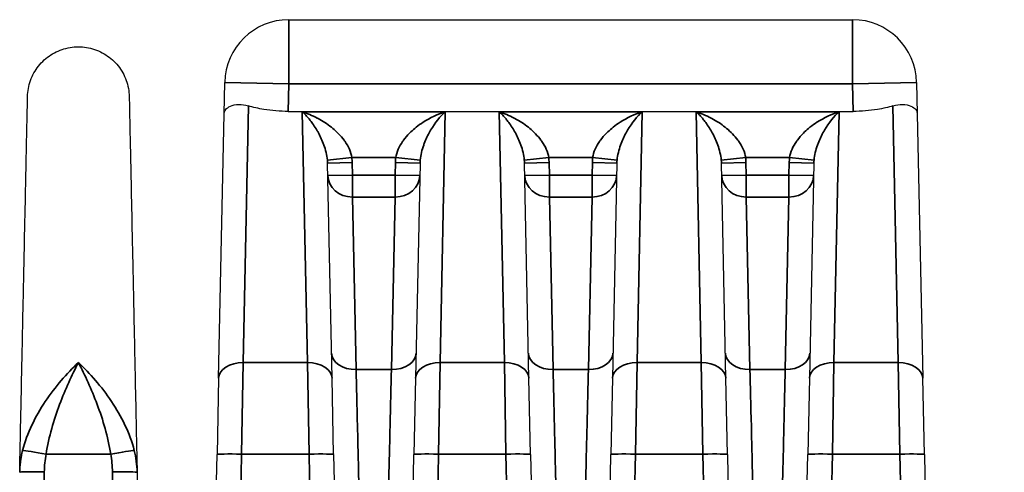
# Model space of a CAD drawing. Header units: millimetres. Extents: x 399 to 6233, y -1870 to 1602.
# Tile 459 of 656: x 5454 to 5474, y -154 to -145. Entities that reach past the tile are written whole.
import ezdxf

# ---------------------------------------------------------------- set-up
doc = ezdxf.new("R2010")
doc.units = ezdxf.units.MM
for name, color, linetype, lineweight in [('AM_5', 3, 'Continuous', 25), ('可見 (ISO)', 7, 'Continuous', 25), ('窄部可見 (ISO)', 7, 'Continuous', 35)]:
    doc.layers.add(name, color=color, linetype=linetype, lineweight=lineweight)
doc.styles.add('尺寸標註', font='romans.shx', dxfattribs={"bigfont": 'CHINESET.SHX'})
doc.dimstyles.new('CNS1$0', dxfattribs={"dimtxt": 2.5, "dimasz": 2.5, "dimexe": 1, "dimexo": 1, "dimgap": 1.5, "dimtad": 1, "dimtoh": 1, "dimdec": 1, "dimdsep": 46, "dimtxsty": '尺寸標註', "dimcen": 0, "dimclrd": 2, "dimclre": 2, "dimclrt": 1, "dimadec": 0, "dimazin": 2, "dimtp": 0.1, "dimtm": 0.1, "dimtfac": 0.71, "dimtdec": 1, "dimtmove": 0, "dimatfit": 0, "dimfxl": 0, "dimlwd": 13, "dimlwe": 13, "dimarcsym": 0})

# ---------------------------------------------------------------- blocks, each defined once
blk = doc.blocks.new('*D362')
at = {"layer": 'AM_5', "color": 2, "lineweight": 13}
for p, q in [((5460.176, -126.247), (5410.83, -126.247)), ((5411.83, -128.747), (5411.83, -269.429)), ((5570.342, -271.929), (5410.83, -271.929))]:
    blk.add_line(p, q, dxfattribs=at)
at = {"layer": 'AM_5', "color": 2, "lineweight": -2}
for points in [[(5411.413, -128.747), (5412.247, -128.747), (5411.83, -126.247)], [(5411.413, -269.429), (5412.247, -269.429), (5411.83, -271.929)]]:
    blk.add_solid(points, dxfattribs=at)
at = {"layer": 'Defpoints', "color": 0, "lineweight": -2}
for p in [(5461.176, -126.247), (5411.83, -271.929), (5571.342, -271.929)]:
    blk.add_point(p, dxfattribs=at)
at = {"layer": 'AM_5', "color": 1, "insert": (5409.08, -199.088), "char_height": 2.5, "attachment_point": 5, "rotation": 90, "style": '尺寸標註'}
blk.add_mtext('145.7', dxfattribs=at)

msp = doc.modelspace()

# ---------------------------------------------------------------- linework, layer by layer
at = {"layer": '可見 (ISO)'}
for p, q in [((5459.865, -144.897), (5471.318, -144.897)), ((5458.551, -146.81), (5458.565, -146.17)), ((5472.618, -146.17), (5472.632, -146.81)), ((5459.853, -146.758), (5471.33, -146.758)), ((5458.439, -152.174), (5458.551, -146.81)), ((5472.632, -146.81), (5472.744, -152.174)), ((5460.495, -147.247), (5460.494, -147.247)), ((5460.909, -147.247), (5460.909, -147.247)), ((5462.274, -147.247), (5462.274, -147.247)), ((5462.689, -147.247), (5462.689, -147.247)), ((5464.495, -147.247), (5464.494, -147.247)), ((5464.909, -147.247), (5464.909, -147.247)), ((5466.274, -147.247), (5466.274, -147.247)), ((5466.689, -147.247), (5466.689, -147.247)), ((5468.495, -147.247), (5468.494, -147.247)), ((5468.909, -147.247), (5468.909, -147.247)), ((5470.274, -147.247), (5470.274, -147.247)), ((5470.689, -147.247), (5470.689, -147.247)), ((5460.744, -152.174), (5460.653, -147.809)), ((5462.531, -147.809), (5462.439, -152.174)), ((5464.744, -152.174), (5464.653, -147.809)), ((5466.531, -147.809), (5466.439, -152.174)), ((5468.744, -152.174), (5468.653, -147.809)), ((5470.531, -147.809), (5470.439, -152.174)), ((5458.439, -152.174), (5458.407, -153.722)), ((5460.776, -153.722), (5460.744, -152.174)), ((5462.439, -152.174), (5462.407, -153.722)), ((5464.776, -153.722), (5464.744, -152.174)), ((5466.439, -152.174), (5466.407, -153.722)), ((5468.776, -153.722), (5468.744, -152.174)), ((5470.439, -152.174), (5470.407, -153.722)), ((5472.776, -153.722), (5472.744, -152.174)), ((5458.288, -159.402), (5458.407, -153.722)), ((5460.776, -153.722), (5460.839, -156.688)), ((5462.345, -156.688), (5462.407, -153.722)), ((5464.776, -153.722), (5464.839, -156.688)), ((5466.345, -156.688), (5466.407, -153.722)), ((5468.776, -153.722), (5468.839, -156.688)), ((5470.345, -156.688), (5470.407, -153.722)), ((5472.776, -153.722), (5472.895, -159.402)), ((5456.784, -154.085), (5456.895, -159.402))]:
    msp.add_line(p, q, dxfattribs=at)
for centre, start, end in [((5459.865, -146.197), 90, 178.8), ((5471.318, -146.197), 1.2, 90)]:
    msp.add_arc(centre, 1.3, start, end, dxfattribs=at)
for points, knots in [([(5454.559, -146.459), (5454.561, -146.348), (5454.582, -146.236), (5454.657, -146.026), (5454.713, -145.925), (5454.853, -145.75), (5454.938, -145.673), (5455.126, -145.552), (5455.231, -145.506), (5455.448, -145.451), (5455.563, -145.442), (5455.786, -145.46), (5455.897, -145.487), (5456.103, -145.576), (5456.2, -145.638), (5456.366, -145.788), (5456.438, -145.877), (5456.547, -146.073), (5456.586, -146.181), (5456.617, -146.346), (5456.623, -146.402), (5456.624, -146.459)], [0, 0, 0, 0, 0.0333167, 0.0333167, 0.0669019, 0.0669019, 0.1004774, 0.1004774, 0.1340532, 0.1340532, 0.167629, 0.167629, 0.2012048, 0.2012048, 0.2347806, 0.2347806, 0.2683564, 0.2683564, 0.3019323, 0.3019323, 0.3188115, 0.3188115, 0.3188115, 0.3188115]), ([(5454.399, -154.085), (5454.41, -153.569), (5454.42, -153.072), (5454.43, -152.607), (5454.432, -152.531), (5454.433, -152.456), (5454.435, -152.38), (5454.446, -151.845), (5454.457, -151.34), (5454.466, -150.873), (5454.476, -150.405), (5454.485, -149.971), (5454.494, -149.571), (5454.502, -149.171), (5454.51, -148.803), (5454.517, -148.474), (5454.52, -148.335), (5454.522, -148.203), (5454.525, -148.078), (5454.529, -147.907), (5454.532, -147.75), (5454.535, -147.605), (5454.54, -147.355), (5454.544, -147.143), (5454.548, -146.972), (5454.555, -146.63), (5454.559, -146.459), (5454.559, -146.459)], [0.0267397, 0.0267397, 0.0267397, 0.0267397, 0.0775919, 0.0775919, 0.0775919, 0.0858976, 0.0858976, 0.0858976, 0.1450554, 0.1450554, 0.1450554, 0.2042133, 0.2042133, 0.2042133, 0.2633711, 0.2633711, 0.2633711, 0.2884173, 0.2884173, 0.2884173, 0.322529, 0.322529, 0.322529, 0.3816868, 0.3816868, 0.3816868, 0.5, 0.5, 0.5, 0.5]), ([(5456.624, -146.459), (5456.624, -146.459), (5456.628, -146.63), (5456.635, -146.972), (5456.641, -147.242), (5456.648, -147.611), (5456.658, -148.078), (5456.661, -148.203), (5456.664, -148.335), (5456.666, -148.474), (5456.673, -148.804), (5456.681, -149.171), (5456.689, -149.571), (5456.698, -149.971), (5456.707, -150.405), (5456.717, -150.872), (5456.727, -151.34), (5456.737, -151.845), (5456.748, -152.38), (5456.75, -152.456), (5456.751, -152.531), (5456.753, -152.607), (5456.763, -153.072), (5456.773, -153.569), (5456.784, -154.085)], [0.5000079, 0.5000079, 0.5000079, 0.5000079, 0.6183182, 0.6183182, 0.6183182, 0.7115983, 0.7115983, 0.7115983, 0.7366339, 0.7366339, 0.7366339, 0.7957918, 0.7957918, 0.7957918, 0.8549496, 0.8549496, 0.8549496, 0.9141075, 0.9141075, 0.9141075, 0.9224155, 0.9224155, 0.9224155, 0.9732653, 0.9732653, 0.9732653, 0.9732653]), ([(5458.551, -146.81), (5458.551, -146.81), (5458.551, -146.809), (5458.553, -146.779), (5458.563, -146.749), (5458.605, -146.695), (5458.637, -146.67), (5458.726, -146.632), (5458.784, -146.619), (5458.911, -146.618), (5458.976, -146.627), (5459.045, -146.648)], [-0.000535, -0.000535, -0.000535, -0.000535, 0, 0, 0.0290077, 0.0290077, 0.0592099, 0.0592099, 0.0917988, 0.0917988, 0.1194025, 0.1194025, 0.1194025, 0.1194025]), ([(5459.853, -146.758), (5459.69, -146.758), (5459.517, -146.745), (5459.245, -146.701), (5459.138, -146.676), (5459.045, -146.648)], [0, 0, 0, 0, 0.048819, 0.048819, 0.08433896, 0.08433896, 0.08433896, 0.08433896]), ([(5472.138, -146.648), (5472.045, -146.676), (5471.938, -146.701), (5471.666, -146.745), (5471.493, -146.758), (5471.33, -146.758)], [-0.08433896, -0.08433896, -0.08433896, -0.08433896, -0.048819, -0.048819, 0, 0, 0, 0]), ([(5472.138, -146.648), (5472.207, -146.627), (5472.272, -146.618), (5472.399, -146.619), (5472.457, -146.632), (5472.546, -146.67), (5472.578, -146.695), (5472.62, -146.749), (5472.631, -146.779), (5472.632, -146.809), (5472.632, -146.81), (5472.632, -146.81)], [0.0000025, 0.0000025, 0.0000025, 0.0000025, 0.0273791, 0.0273791, 0.0597, 0.0597, 0.089653, 0.089653, 0.1184213, 0.1184213, 0.1189519, 0.1189519, 0.1189519, 0.1189519])]:
    msp.add_open_spline(points, degree=3, knots=knots, dxfattribs=at)
at = {"layer": '窄部可見 (ISO)'}
for p, q in [((5459.865, -144.897), (5459.865, -146.197)), ((5471.318, -144.897), (5471.318, -146.197)), ((5458.565, -146.17), (5459.865, -146.197)), ((5459.865, -146.197), (5459.853, -146.758)), ((5471.318, -146.197), (5459.865, -146.197)), ((5471.318, -146.197), (5472.618, -146.17)), ((5471.33, -146.758), (5471.318, -146.197)), ((5459.045, -146.648), (5458.939, -151.858)), ((5460.244, -151.858), (5460.14, -146.768)), ((5460.14, -146.768), (5463.043, -146.768)), ((5463.043, -146.768), (5462.939, -151.858)), ((5464.244, -151.858), (5464.14, -146.768)), ((5464.14, -146.768), (5467.043, -146.768)), ((5467.043, -146.768), (5466.939, -151.858)), ((5468.244, -151.858), (5468.14, -146.768)), ((5468.14, -146.768), (5471.043, -146.768)), ((5471.043, -146.768), (5470.939, -151.858)), ((5472.244, -151.858), (5472.138, -146.648)), ((5461.146, -147.697), (5460.649, -147.748)), ((5461.152, -147.798), (5460.653, -147.809)), ((5462.037, -147.697), (5461.146, -147.697)), ((5461.152, -147.798), (5461.158, -148.05)), ((5462.025, -148.05), (5462.031, -147.798)), ((5462.031, -147.798), (5462.531, -147.809)), ((5462.037, -147.697), (5462.534, -147.748)), ((5465.146, -147.697), (5464.649, -147.748)), ((5465.152, -147.798), (5464.653, -147.809)), ((5466.037, -147.697), (5465.146, -147.697)), ((5465.152, -147.798), (5465.158, -148.05)), ((5466.025, -148.05), (5466.031, -147.798)), ((5466.031, -147.798), (5466.531, -147.809)), ((5466.037, -147.697), (5466.534, -147.748)), ((5469.146, -147.697), (5468.649, -147.748)), ((5469.152, -147.798), (5468.653, -147.809)), ((5470.037, -147.697), (5469.146, -147.697)), ((5469.152, -147.798), (5469.158, -148.05)), ((5470.025, -148.05), (5470.031, -147.798)), ((5470.031, -147.798), (5470.531, -147.809)), ((5470.037, -147.697), (5470.534, -147.748)), ((5461.158, -148.05), (5460.658, -148.061)), ((5461.158, -148.05), (5462.025, -148.05)), ((5461.158, -148.05), (5461.158, -148.497)), ((5462.025, -148.05), (5462.025, -148.497)), ((5462.025, -148.05), (5462.525, -148.061)), ((5465.158, -148.05), (5464.658, -148.061)), ((5465.158, -148.05), (5466.025, -148.05)), ((5465.158, -148.05), (5465.158, -148.497)), ((5466.025, -148.05), (5466.025, -148.497)), ((5466.025, -148.05), (5466.525, -148.061)), ((5469.158, -148.05), (5468.658, -148.061)), ((5469.158, -148.05), (5470.025, -148.05)), ((5469.158, -148.05), (5469.158, -148.497)), ((5470.025, -148.05), (5470.025, -148.497)), ((5470.025, -148.05), (5470.525, -148.061)), ((5462.025, -148.497), (5461.158, -148.497)), ((5461.233, -151.999), (5461.158, -148.497)), ((5462.025, -148.497), (5461.95, -151.999)), ((5466.025, -148.497), (5465.158, -148.497)), ((5465.233, -151.999), (5465.158, -148.497)), ((5466.025, -148.497), (5465.95, -151.999)), ((5470.025, -148.497), (5469.158, -148.497)), ((5469.233, -151.999), (5469.158, -148.497)), ((5470.025, -148.497), (5469.95, -151.999)), ((5458.907, -153.715), (5458.939, -151.858)), ((5458.939, -151.858), (5460.244, -151.858)), ((5460.244, -151.858), (5460.277, -153.715)), ((5461.95, -151.999), (5461.233, -151.999)), ((5462.907, -153.715), (5462.939, -151.858)), ((5462.939, -151.858), (5464.244, -151.858)), ((5464.244, -151.858), (5464.277, -153.715)), ((5465.95, -151.999), (5465.233, -151.999)), ((5466.907, -153.715), (5466.939, -151.858)), ((5466.939, -151.858), (5468.244, -151.858)), ((5468.244, -151.858), (5468.277, -153.715)), ((5469.95, -151.999), (5469.233, -151.999)), ((5470.907, -153.715), (5470.939, -151.858)), ((5470.939, -151.858), (5472.244, -151.858)), ((5472.244, -151.858), (5472.277, -153.715)), ((5456.248, -153.715), (5454.935, -153.715)), ((5458.907, -153.715), (5458.641, -166.401)), ((5460.277, -153.715), (5458.907, -153.715)), ((5460.542, -166.401), (5460.277, -153.715)), ((5462.907, -153.715), (5462.641, -166.401)), ((5464.277, -153.715), (5462.907, -153.715)), ((5464.542, -166.401), (5464.277, -153.715)), ((5466.907, -153.715), (5466.641, -166.401)), ((5468.277, -153.715), (5466.907, -153.715)), ((5468.542, -166.401), (5468.277, -153.715)), ((5470.907, -153.715), (5470.641, -166.401)), ((5472.277, -153.715), (5470.907, -153.715)), ((5472.542, -166.401), (5472.277, -153.715)), ((5454.899, -154.078), (5454.641, -166.401)), ((5456.542, -166.401), (5456.284, -154.078))]:
    msp.add_line(p, q, dxfattribs=at)
for centre, start, end in [((5459.91, -147.824), 1.1986, 5.8847), ((5463.273, -147.824), 174.1153, 178.8014), ((5463.91, -147.824), 1.1986, 5.8847), ((5467.273, -147.824), 174.1153, 178.8014), ((5467.91, -147.824), 1.1986, 5.8847), ((5471.273, -147.824), 174.1153, 178.8014)]:
    msp.add_arc(centre, 1.242, start, end, dxfattribs=at)
for centre, major_axis, ratio, start_param, end_param in [((5460.152, -147.846), (-0.032, -0.669), 0.746873, 1.66197, 1.753004), ((5463.031, -147.846), (0.032, -0.669), 0.746873, 4.530181, 4.621215), ((5464.152, -147.846), (-0.032, -0.669), 0.746873, 1.66197, 1.753004), ((5467.031, -147.846), (0.032, -0.669), 0.746873, 4.530181, 4.621215), ((5468.152, -147.846), (-0.032, -0.669), 0.746873, 1.66197, 1.753004), ((5471.031, -147.846), (0.032, -0.669), 0.746873, 4.530181, 4.621215), ((5461.158, -148.05), (-0.5, -0.01), 0.893584, 0, 1.552081), ((5462.025, -148.05), (0.5, -0.01), 0.893584, 4.731105, 6.283185), ((5465.158, -148.05), (-0.5, -0.01), 0.893584, 0, 1.552081), ((5466.025, -148.05), (0.5, -0.01), 0.893584, 4.731105, 6.283185), ((5469.158, -148.05), (-0.5, -0.01), 0.893584, 0, 1.552081), ((5470.025, -148.05), (0.5, -0.01), 0.893584, 4.731105, 6.283185), ((5461.233, -151.654), (-0.5, -0.01), 0.69138, 0, 1.556315), ((5461.95, -151.654), (0.5, -0.01), 0.69138, 4.72687, 6.283185), ((5465.233, -151.654), (-0.5, -0.01), 0.69138, 0, 1.556315), ((5465.95, -151.654), (0.5, -0.01), 0.69138, 4.72687, 6.283185), ((5469.233, -151.654), (-0.5, -0.01), 0.69138, 0, 1.556315), ((5469.95, -151.654), (0.5, -0.01), 0.69138, 4.72687, 6.283185), ((5458.939, -152.185), (-0.5, 0.01), 0.653986, 4.726087, 6.283185), ((5460.244, -152.185), (0.5, 0.01), 0.653986, 0, 1.557098), ((5462.939, -152.185), (-0.5, 0.01), 0.653986, 4.726087, 6.283185), ((5464.244, -152.185), (0.5, 0.01), 0.653986, 0, 1.557098), ((5466.939, -152.185), (-0.5, 0.01), 0.653986, 4.726087, 6.283185), ((5468.244, -152.185), (0.5, 0.01), 0.653986, 0, 1.557098), ((5470.939, -152.185), (-0.5, 0.01), 0.653986, 4.726087, 6.283185), ((5472.244, -152.185), (0.5, 0.01), 0.653986, 0, 1.557098), ((5454.935, -153.733), (-0.492, 0.09), 0.034327, 4.718689, 6.047495), ((5456.248, -153.733), (0.492, 0.09), 0.034327, 0.235691, 1.564496), ((5458.907, -153.733), (-0.5, 0.01), 0.034892, 4.71312, 6.283185), ((5460.277, -153.733), (0.5, 0.01), 0.034892, 0, 1.570065), ((5462.907, -153.733), (-0.5, 0.01), 0.034892, 4.71312, 6.283185), ((5464.277, -153.733), (0.5, 0.01), 0.034892, 0, 1.570065), ((5466.907, -153.733), (-0.5, 0.01), 0.034892, 4.71312, 6.283185), ((5468.277, -153.733), (0.5, 0.01), 0.034892, 0, 1.570065), ((5470.907, -153.733), (-0.5, 0.01), 0.034892, 4.71312, 6.283185), ((5472.277, -153.733), (0.5, 0.01), 0.034892, 0, 1.570065)]:
    msp.add_ellipse(centre, major_axis=major_axis, ratio=ratio, start_param=start_param, end_param=end_param, dxfattribs=at)
for points, knots in [([(5460.649, -147.748), (5460.644, -147.694), (5460.635, -147.642), (5460.623, -147.593), (5460.611, -147.539), (5460.595, -147.489), (5460.578, -147.442), (5460.574, -147.431), (5460.57, -147.419), (5460.566, -147.409), (5460.532, -147.32), (5460.493, -147.24), (5460.452, -147.168), (5460.447, -147.159), (5460.442, -147.15), (5460.437, -147.141), (5460.414, -147.102), (5460.39, -147.065), (5460.366, -147.029), (5460.344, -146.999), (5460.323, -146.97), (5460.301, -146.942), (5460.286, -146.922), (5460.27, -146.903), (5460.254, -146.885), (5460.235, -146.864), (5460.216, -146.843), (5460.197, -146.823), (5460.178, -146.804), (5460.159, -146.785), (5460.14, -146.768)], [0, 0, 0, 0, 0.000171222, 0.000171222, 0.000171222, 0.000358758, 0.000358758, 0.000358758, 0.000403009, 0.000403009, 0.000403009, 0.000761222, 0.000761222, 0.000761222, 0.000806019, 0.000806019, 0.000806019, 0.001007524, 0.001007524, 0.001007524, 0.001183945, 0.001183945, 0.001183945, 0.001309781, 0.001309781, 0.001309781, 0.001460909, 0.001460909, 0.001460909, 0.001612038, 0.001612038, 0.001612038, 0.001612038]), ([(5460.14, -146.768), (5460.241, -146.8), (5460.342, -146.841), (5460.442, -146.893), (5460.447, -146.896), (5460.453, -146.899), (5460.459, -146.902), (5460.552, -146.952), (5460.644, -147.011), (5460.731, -147.081), (5460.74, -147.088), (5460.749, -147.095), (5460.758, -147.103), (5460.84, -147.172), (5460.92, -147.252), (5460.987, -147.343), (5460.994, -147.352), (5461, -147.361), (5461.007, -147.37), (5461.04, -147.419), (5461.071, -147.471), (5461.096, -147.528), (5461.119, -147.582), (5461.137, -147.638), (5461.146, -147.697)], [-0.000006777, -0.000006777, -0.000006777, -0.000006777, 0.000388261, 0.000388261, 0.000388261, 0.000410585, 0.000410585, 0.000410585, 0.000783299, 0.000783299, 0.000783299, 0.000821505, 0.000821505, 0.000821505, 0.001178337, 0.001178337, 0.001178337, 0.00121301, 0.00121301, 0.00121301, 0.001397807, 0.001397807, 0.001397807, 0.001573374, 0.001573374, 0.001573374, 0.001573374]), ([(5462.037, -147.697), (5462.046, -147.638), (5462.064, -147.581), (5462.087, -147.528), (5462.112, -147.472), (5462.143, -147.419), (5462.177, -147.37), (5462.183, -147.361), (5462.189, -147.352), (5462.196, -147.343), (5462.233, -147.292), (5462.274, -147.245), (5462.317, -147.202), (5462.352, -147.167), (5462.388, -147.134), (5462.425, -147.103), (5462.434, -147.096), (5462.443, -147.088), (5462.452, -147.081), (5462.498, -147.044), (5462.546, -147.01), (5462.594, -146.979), (5462.739, -146.885), (5462.891, -146.815), (5463.043, -146.768)], [0, 0, 0, 0, 0.000176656, 0.000176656, 0.000176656, 0.000361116, 0.000361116, 0.000361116, 0.000395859, 0.000395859, 0.000395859, 0.000593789, 0.000593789, 0.000593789, 0.000753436, 0.000753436, 0.000753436, 0.000791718, 0.000791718, 0.000791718, 0.000989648, 0.000989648, 0.000989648, 0.001583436, 0.001583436, 0.001583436, 0.001583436]), ([(5463.043, -146.768), (5462.941, -146.86), (5462.839, -146.983), (5462.746, -147.141), (5462.741, -147.15), (5462.736, -147.159), (5462.731, -147.168), (5462.69, -147.24), (5462.651, -147.32), (5462.617, -147.409), (5462.613, -147.42), (5462.609, -147.431), (5462.605, -147.442), (5462.588, -147.489), (5462.572, -147.54), (5462.56, -147.593), (5462.548, -147.642), (5462.539, -147.693), (5462.534, -147.748)], [-0.00000792, -0.00000792, -0.00000792, -0.00000792, 0.000796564, 0.000796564, 0.000796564, 0.000840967, 0.000840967, 0.000840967, 0.001198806, 0.001198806, 0.001198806, 0.001242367, 0.001242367, 0.001242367, 0.001429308, 0.001429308, 0.001429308, 0.001601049, 0.001601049, 0.001601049, 0.001601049]), ([(5464.649, -147.748), (5464.644, -147.694), (5464.635, -147.642), (5464.623, -147.593), (5464.611, -147.539), (5464.595, -147.489), (5464.578, -147.442), (5464.574, -147.431), (5464.57, -147.419), (5464.566, -147.409), (5464.532, -147.32), (5464.493, -147.24), (5464.452, -147.168), (5464.447, -147.159), (5464.442, -147.15), (5464.437, -147.141), (5464.414, -147.102), (5464.39, -147.065), (5464.366, -147.029), (5464.344, -146.999), (5464.323, -146.97), (5464.301, -146.942), (5464.286, -146.922), (5464.27, -146.903), (5464.254, -146.885), (5464.235, -146.864), (5464.216, -146.843), (5464.197, -146.823), (5464.178, -146.804), (5464.159, -146.785), (5464.14, -146.768)], [0, 0, 0, 0, 0.000171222, 0.000171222, 0.000171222, 0.000358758, 0.000358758, 0.000358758, 0.000403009, 0.000403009, 0.000403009, 0.000761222, 0.000761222, 0.000761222, 0.000806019, 0.000806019, 0.000806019, 0.001007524, 0.001007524, 0.001007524, 0.001183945, 0.001183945, 0.001183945, 0.001309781, 0.001309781, 0.001309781, 0.001460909, 0.001460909, 0.001460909, 0.001612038, 0.001612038, 0.001612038, 0.001612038]), ([(5464.14, -146.768), (5464.241, -146.8), (5464.342, -146.841), (5464.442, -146.893), (5464.447, -146.896), (5464.453, -146.899), (5464.459, -146.902), (5464.552, -146.952), (5464.644, -147.011), (5464.731, -147.081), (5464.74, -147.088), (5464.749, -147.095), (5464.758, -147.103), (5464.84, -147.172), (5464.92, -147.252), (5464.987, -147.343), (5464.994, -147.352), (5465, -147.361), (5465.007, -147.37), (5465.04, -147.419), (5465.071, -147.471), (5465.096, -147.528), (5465.119, -147.582), (5465.137, -147.638), (5465.146, -147.697)], [-0.000006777, -0.000006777, -0.000006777, -0.000006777, 0.000388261, 0.000388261, 0.000388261, 0.000410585, 0.000410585, 0.000410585, 0.000783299, 0.000783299, 0.000783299, 0.000821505, 0.000821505, 0.000821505, 0.001178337, 0.001178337, 0.001178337, 0.00121301, 0.00121301, 0.00121301, 0.001397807, 0.001397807, 0.001397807, 0.001573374, 0.001573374, 0.001573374, 0.001573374]), ([(5466.037, -147.697), (5466.046, -147.638), (5466.064, -147.581), (5466.087, -147.528), (5466.112, -147.472), (5466.143, -147.419), (5466.177, -147.37), (5466.183, -147.361), (5466.189, -147.352), (5466.196, -147.343), (5466.233, -147.292), (5466.274, -147.245), (5466.317, -147.202), (5466.352, -147.167), (5466.388, -147.134), (5466.425, -147.103), (5466.434, -147.096), (5466.443, -147.088), (5466.452, -147.081), (5466.498, -147.044), (5466.546, -147.01), (5466.594, -146.979), (5466.739, -146.885), (5466.891, -146.815), (5467.043, -146.768)], [0, 0, 0, 0, 0.000176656, 0.000176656, 0.000176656, 0.000361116, 0.000361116, 0.000361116, 0.000395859, 0.000395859, 0.000395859, 0.000593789, 0.000593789, 0.000593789, 0.000753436, 0.000753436, 0.000753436, 0.000791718, 0.000791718, 0.000791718, 0.000989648, 0.000989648, 0.000989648, 0.001583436, 0.001583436, 0.001583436, 0.001583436]), ([(5467.043, -146.768), (5466.941, -146.86), (5466.839, -146.983), (5466.746, -147.141), (5466.741, -147.15), (5466.736, -147.159), (5466.731, -147.168), (5466.69, -147.24), (5466.651, -147.32), (5466.617, -147.409), (5466.613, -147.42), (5466.609, -147.431), (5466.605, -147.442), (5466.588, -147.489), (5466.572, -147.54), (5466.56, -147.593), (5466.548, -147.642), (5466.539, -147.693), (5466.534, -147.748)], [-0.00000792, -0.00000792, -0.00000792, -0.00000792, 0.000796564, 0.000796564, 0.000796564, 0.000840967, 0.000840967, 0.000840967, 0.001198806, 0.001198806, 0.001198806, 0.001242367, 0.001242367, 0.001242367, 0.001429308, 0.001429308, 0.001429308, 0.001601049, 0.001601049, 0.001601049, 0.001601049]), ([(5468.649, -147.748), (5468.644, -147.694), (5468.635, -147.642), (5468.623, -147.593), (5468.611, -147.539), (5468.595, -147.489), (5468.578, -147.442), (5468.574, -147.431), (5468.57, -147.419), (5468.566, -147.409), (5468.532, -147.32), (5468.493, -147.24), (5468.452, -147.168), (5468.447, -147.159), (5468.442, -147.15), (5468.437, -147.141), (5468.414, -147.102), (5468.39, -147.065), (5468.366, -147.029), (5468.344, -146.999), (5468.323, -146.97), (5468.301, -146.942), (5468.286, -146.922), (5468.27, -146.903), (5468.254, -146.885), (5468.235, -146.864), (5468.216, -146.843), (5468.197, -146.823), (5468.178, -146.804), (5468.159, -146.785), (5468.14, -146.768)], [0, 0, 0, 0, 0.000171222, 0.000171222, 0.000171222, 0.000358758, 0.000358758, 0.000358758, 0.000403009, 0.000403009, 0.000403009, 0.000761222, 0.000761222, 0.000761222, 0.000806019, 0.000806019, 0.000806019, 0.001007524, 0.001007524, 0.001007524, 0.001183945, 0.001183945, 0.001183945, 0.001309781, 0.001309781, 0.001309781, 0.001460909, 0.001460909, 0.001460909, 0.001612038, 0.001612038, 0.001612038, 0.001612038]), ([(5468.14, -146.768), (5468.241, -146.8), (5468.342, -146.841), (5468.442, -146.893), (5468.447, -146.896), (5468.453, -146.899), (5468.459, -146.902), (5468.552, -146.952), (5468.644, -147.011), (5468.731, -147.081), (5468.74, -147.088), (5468.749, -147.095), (5468.758, -147.103), (5468.84, -147.172), (5468.92, -147.252), (5468.987, -147.343), (5468.994, -147.352), (5469, -147.361), (5469.007, -147.37), (5469.04, -147.419), (5469.071, -147.471), (5469.096, -147.528), (5469.119, -147.582), (5469.137, -147.638), (5469.146, -147.697)], [-0.000006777, -0.000006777, -0.000006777, -0.000006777, 0.000388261, 0.000388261, 0.000388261, 0.000410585, 0.000410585, 0.000410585, 0.000783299, 0.000783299, 0.000783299, 0.000821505, 0.000821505, 0.000821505, 0.001178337, 0.001178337, 0.001178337, 0.00121301, 0.00121301, 0.00121301, 0.001397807, 0.001397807, 0.001397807, 0.001573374, 0.001573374, 0.001573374, 0.001573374]), ([(5470.037, -147.697), (5470.046, -147.638), (5470.064, -147.581), (5470.087, -147.528), (5470.112, -147.472), (5470.143, -147.419), (5470.177, -147.37), (5470.183, -147.361), (5470.189, -147.352), (5470.196, -147.343), (5470.233, -147.292), (5470.274, -147.245), (5470.317, -147.202), (5470.352, -147.167), (5470.388, -147.134), (5470.425, -147.103), (5470.434, -147.096), (5470.443, -147.088), (5470.452, -147.081), (5470.498, -147.044), (5470.546, -147.01), (5470.594, -146.979), (5470.739, -146.885), (5470.891, -146.815), (5471.043, -146.768)], [0, 0, 0, 0, 0.000176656, 0.000176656, 0.000176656, 0.000361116, 0.000361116, 0.000361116, 0.000395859, 0.000395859, 0.000395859, 0.000593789, 0.000593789, 0.000593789, 0.000753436, 0.000753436, 0.000753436, 0.000791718, 0.000791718, 0.000791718, 0.000989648, 0.000989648, 0.000989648, 0.001583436, 0.001583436, 0.001583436, 0.001583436]), ([(5471.043, -146.768), (5470.941, -146.86), (5470.839, -146.983), (5470.746, -147.141), (5470.741, -147.15), (5470.736, -147.159), (5470.731, -147.168), (5470.69, -147.24), (5470.651, -147.32), (5470.617, -147.409), (5470.613, -147.42), (5470.609, -147.431), (5470.605, -147.442), (5470.588, -147.489), (5470.572, -147.54), (5470.56, -147.593), (5470.548, -147.642), (5470.539, -147.693), (5470.534, -147.748)], [-0.00000792, -0.00000792, -0.00000792, -0.00000792, 0.000796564, 0.000796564, 0.000796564, 0.000840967, 0.000840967, 0.000840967, 0.001198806, 0.001198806, 0.001198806, 0.001242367, 0.001242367, 0.001242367, 0.001429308, 0.001429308, 0.001429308, 0.001601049, 0.001601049, 0.001601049, 0.001601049]), ([(5454.457, -153.641), (5454.501, -153.465), (5454.567, -153.292), (5454.646, -153.126), (5454.725, -152.96), (5454.818, -152.798), (5454.919, -152.647), (5455.121, -152.345), (5455.356, -152.076), (5455.592, -151.858)], [0, 0, 0, 0, 0.000558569, 0.000558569, 0.000558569, 0.001117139, 0.001117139, 0.001117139, 0.002234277, 0.002234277, 0.002234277, 0.002234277]), ([(5455.592, -151.858), (5455.459, -152.111), (5455.327, -152.395), (5455.151, -152.863), (5455.096, -153.028), (5455.002, -153.365), (5454.962, -153.537), (5454.935, -153.715)], [-0.000011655, -0.000011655, -0.000011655, -0.000011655, 0.001067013, 0.001067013, 0.001606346, 0.001606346, 0.00214568, 0.00214568, 0.00214568, 0.00214568]), ([(5455.592, -151.858), (5455.827, -152.076), (5456.059, -152.341), (5456.263, -152.646), (5456.466, -152.95), (5456.638, -153.288), (5456.726, -153.641)], [-0.000011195, -0.000011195, -0.000011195, -0.000011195, 0.001104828, 0.001104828, 0.001104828, 0.002220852, 0.002220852, 0.002220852, 0.002220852]), ([(5456.248, -153.715), (5456.221, -153.537), (5456.181, -153.365), (5456.134, -153.196), (5456.087, -153.028), (5456.032, -152.863), (5455.973, -152.707), (5455.915, -152.551), (5455.853, -152.402), (5455.789, -152.261), (5455.725, -152.119), (5455.657, -151.983), (5455.592, -151.858)], [0, 0, 0, 0, 0.000534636, 0.000534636, 0.000534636, 0.001069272, 0.001069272, 0.001069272, 0.001603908, 0.001603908, 0.001603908, 0.002138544, 0.002138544, 0.002138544, 0.002138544]), ([(5461.233, -151.999), (5461.241, -152.327), (5461.25, -152.723), (5461.261, -153.156), (5461.271, -153.582), (5461.282, -154.042), (5461.292, -154.49)], [0.8072897, 0.8072897, 0.8072897, 0.8072897, 1.1737525, 1.1737525, 1.1737525, 1.5358897, 1.5358897, 1.5358897, 1.5358897]), ([(5461.891, -154.49), (5461.901, -154.042), (5461.912, -153.582), (5461.923, -153.156), (5461.933, -152.723), (5461.942, -152.327), (5461.95, -151.999)], [1.6057029, 1.6057029, 1.6057029, 1.6057029, 1.9678402, 1.9678402, 1.9678402, 2.3343029, 2.3343029, 2.3343029, 2.3343029]), ([(5465.233, -151.999), (5465.241, -152.327), (5465.25, -152.723), (5465.261, -153.156), (5465.271, -153.582), (5465.282, -154.042), (5465.292, -154.49)], [0.8072897, 0.8072897, 0.8072897, 0.8072897, 1.1737525, 1.1737525, 1.1737525, 1.5358897, 1.5358897, 1.5358897, 1.5358897]), ([(5465.891, -154.49), (5465.901, -154.042), (5465.912, -153.582), (5465.923, -153.156), (5465.933, -152.723), (5465.942, -152.327), (5465.95, -151.999)], [1.6057029, 1.6057029, 1.6057029, 1.6057029, 1.9678402, 1.9678402, 1.9678402, 2.3343029, 2.3343029, 2.3343029, 2.3343029]), ([(5469.233, -151.999), (5469.241, -152.327), (5469.25, -152.723), (5469.261, -153.156), (5469.271, -153.582), (5469.282, -154.042), (5469.292, -154.49)], [0.8072897, 0.8072897, 0.8072897, 0.8072897, 1.1737525, 1.1737525, 1.1737525, 1.5358897, 1.5358897, 1.5358897, 1.5358897]), ([(5469.891, -154.49), (5469.901, -154.042), (5469.912, -153.582), (5469.923, -153.156), (5469.933, -152.723), (5469.942, -152.327), (5469.95, -151.999)], [1.6057029, 1.6057029, 1.6057029, 1.6057029, 1.9678402, 1.9678402, 1.9678402, 2.3343029, 2.3343029, 2.3343029, 2.3343029]), ([(5454.399, -154.085), (5454.399, -154.077), (5454.399, -154.068), (5454.4, -154.06), (5454.4, -154.05), (5454.4, -154.041), (5454.401, -154.032), (5454.402, -154.013), (5454.403, -153.995), (5454.404, -153.976), (5454.407, -153.939), (5454.411, -153.901), (5454.416, -153.864), (5454.423, -153.809), (5454.432, -153.753), (5454.444, -153.698), (5454.448, -153.679), (5454.453, -153.66), (5454.457, -153.641)], [-0.00000006, -0.00000006, -0.00000006, -0.00000006, 0.0000257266, 0.0000257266, 0.0000257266, 0.0000544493, 0.0000544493, 0.0000544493, 0.000111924, 0.000111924, 0.000111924, 0.0002271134, 0.0002271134, 0.0002271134, 0.0003995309, 0.0003995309, 0.0003995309, 0.0004594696, 0.0004594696, 0.0004594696, 0.0004594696]), ([(5454.899, -154.078), (5454.768, -154.075), (5454.638, -154.074), (5454.546, -154.075), (5454.453, -154.076), (5454.399, -154.08), (5454.399, -154.085)], [0, 0, 0, 0, 0.5, 0.5, 0.5, 1, 1, 1, 1]), ([(5456.284, -154.078), (5456.415, -154.075), (5456.545, -154.074), (5456.637, -154.076), (5456.73, -154.077), (5456.784, -154.08), (5456.784, -154.085)], [0, 0, 0, 0, 0.5, 0.5, 0.5, 1, 1, 1, 1])]:
    msp.add_open_spline(points, degree=3, knots=knots, dxfattribs=at)
for points in [[(5454.935, -153.715), (5454.913, -153.835), (5454.902, -153.956), (5454.899, -154.078)], [(5456.284, -154.078), (5456.282, -153.956), (5456.27, -153.835), (5456.248, -153.715)], [(5456.726, -153.641), (5456.762, -153.787), (5456.781, -153.936), (5456.784, -154.085)]]:
    msp.add_open_spline(points, degree=3, dxfattribs=at)

# ---------------------------------------------------------------- dimensions: what is measured, and where the dimension line sits
at = {"layer": 'AM_5'}
dim = msp.add_linear_dim(base=(5411.83, -271.929), p1=(5461.176, -126.247), p2=(5571.342, -271.929), angle=90, dimstyle='CNS1$0', override={"dimpost": '', "dimfxl": 4, "dimarcsym": 1}, dxfattribs=at)
dim.commit()
dim.dimension.update_dxf_attribs({"geometry": '*D362', "text_midpoint": (5409.08, -199.088)})

doc.saveas('drawing.dxf')
